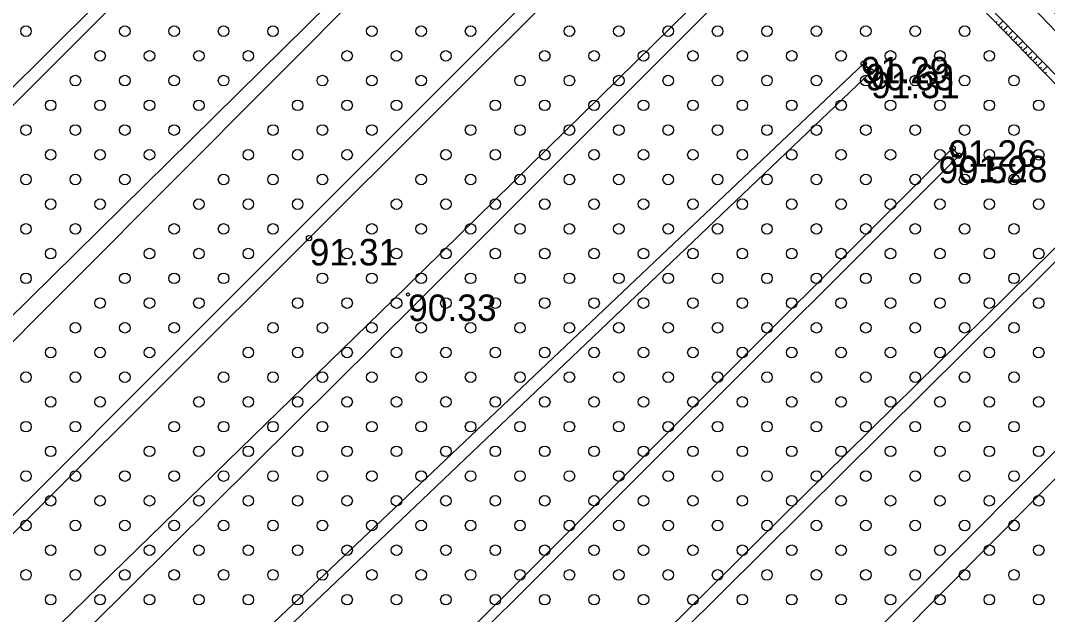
# Model space of a CAD drawing. Extents: x 316000 to 728450, y 314368 to 726000.
# Drawn here: x 725766.2 to 725911.7, y 315372.4 to 315456.5 of the extents above; entities that cross this region are included whole.
import ezdxf

# ---------------------------------------------------------------- set-up
doc = ezdxf.new("R2010")
doc.units = 0
for name, color, linetype in [('HIDG_ELEM_####_####_#', 7, 'Continuous'), ('HIDG_GRAV_####_####_#', 7, 'Continuous'), ('RELJ_AATZ_####_TKST_#', 7, 'Continuous'), ('RELJ_ELEM_####_####_#', 7, 'Continuous'), ('RELJ_HORZ_PAMT_####_#', 7, 'Continuous'), ('RELJ_NOGA_####_####_#', 7, 'Continuous'), ('TERT_ELEM_####_####_#', 7, 'Continuous')]:
    doc.layers.add(name, color=color, linetype=linetype)

msp = doc.modelspace()

# ---------------------------------------------------------------- linework, layer by layer
at = {"layer": 'HIDG_ELEM_####_####_#'}
for centre in [(725886.04, 315449.69), (725898.53, 315437.36), (725821.14, 315417.71)]:
    msp.add_circle(centre, 0.225, dxfattribs=at)
at = {"layer": 'HIDG_GRAV_####_####_#'}
for points in [[(726259.18, 315086.52), (726260.77, 315088.86), (726179.01, 315175.77), (726127.86, 315229.06), (726063.06, 315296.07), (725998.34, 315364.32), (725936.65, 315430.32), (725875.35, 315494.08), (725809.44, 315562.19), (725743.94, 315631.87)], [(725741.16, 315628.11), (725806.06, 315558.99), (725870.9, 315491.87), (725934.12, 315427.08), (725995.78, 315361.63), (726059.85, 315293.4), (726126.03, 315226.73), (726194.49, 315154.86), (726259.18, 315086.52)], [(725828.98, 315510.46), (725830.11, 315509.58), (725700.23, 315379.56), (725698.49, 315381.01), (725828.98, 315510.46)], [(725715.11, 315365.54), (725717.51, 315363.33), (725844.02, 315490.17), (725842.75, 315491.26), (725715.11, 315365.54)], [(725860.37, 315481.73), (725862.24, 315480.66), (725694.37, 315313.35), (725693.18, 315314.53), (725860.37, 315481.73)], [(725870.88, 315467.83), (725872.5, 315466.68), (725822.42, 315416.58), (725700.62, 315295.88), (725697.4, 315298.64), (725820.94, 315418.78), (725870.88, 315467.83)], [(725885.7, 315450.41), (725886.74, 315449.26), (725711.99, 315282.8), (725710.4, 315284.47), (725885.7, 315450.41)], [(725898.3, 315438.42), (725899.18, 315437.36), (725727.65, 315266.16), (725727.06, 315267.56), (725898.3, 315438.42)], [(725738.04, 315252.21), (725739.75, 315250.83), (725917.08, 315426.55), (725915.72, 315427.14), (725738.04, 315252.21)], [(725927.99, 315410.77), (725929.99, 315408.89), (725850.79, 315329.18), (725850.79, 315329.17), (725757.22, 315237.64), (725756.41, 315238.37), (725756.35, 315238.43), (725927.99, 315410.77)]]:
    msp.add_lwpolyline(points, dxfattribs=at)
at = {"layer": 'RELJ_ELEM_####_####_#'}
for centre in [(725885.7, 315450.41), (725886.74, 315449.26), (725898.3, 315438.42), (725899.18, 315437.36), (725807.1, 315425.69)]:
    msp.add_circle(centre, 0.375, dxfattribs=at)
at = {"layer": 'RELJ_HORZ_PAMT_####_#'}
msp.add_spline([(726116.34, 315699.09), (726105.94, 315702.69), (726040.13, 315715), (725990.82, 315710.42), (725942.03, 315708.25), (725920.28, 315706.77), (725880.37, 315714.51), (725859.05, 315708.68), (725859.05, 315672.66), (725851.26, 315613.97), (725853.47, 315568.9), (725841, 315555.79), (725885.56, 315509.63), (725935.94, 315461.49), (725983.42, 315406.25), (726032.86, 315360.51), (726082.85, 315311.19), (726122.23, 315248.76), (726137.05, 315229.29), (726180.19, 315183.1), (726194.52, 315168.27), (726211.91, 315146.93), (726212.51, 315143.16)], degree=3, dxfattribs=at)
at = {"layer": 'RELJ_NOGA_####_####_#'}
for p, q in [((725904.43, 315456.18), (725904.63, 315456.37)), ((725904.78, 315455.82), (725905.44, 315456.47)), ((725905.13, 315455.46), (725905.33, 315455.66)), ((725905.48, 315455.11), (725906.14, 315455.75)), ((725905.82, 315454.75), (725906.02, 315454.94)), ((725906.17, 315454.39), (725906.84, 315455.04)), ((725906.52, 315454.03), (725906.72, 315454.23)), ((725906.87, 315453.67), (725907.54, 315454.32)), ((725907.22, 315453.31), (725907.42, 315453.51)), ((725907.57, 315452.96), (725908.23, 315453.6)), ((725907.92, 315452.6), (725908.12, 315452.79)), ((725908.26, 315452.24), (725908.93, 315452.89)), ((725908.61, 315451.88), (725908.81, 315452.08)), ((725908.96, 315451.52), (725909.63, 315452.17)), ((725909.31, 315451.16), (725909.51, 315451.36)), ((725909.66, 315450.8), (725910.33, 315451.46)), ((725910.01, 315450.45), (725910.21, 315450.64)), ((725910.36, 315450.09), (725911.03, 315450.74)), ((725910.7, 315449.73), (725910.91, 315449.92)), ((725911.05, 315449.37), (725911.73, 315450.03)), ((725911.4, 315449.01), (725911.6, 315449.21))]:
    msp.add_line(p, q, dxfattribs=at)
for points in [[(726259.12, 315084.51), (726262.72, 315089.26), (726261.56, 315090.84), (726260.2, 315092.42), (726257.29, 315095.53), (726218.91, 315136.38), (726180.31, 315176.84), (726128.67, 315229.97), (726063.7, 315298.11), (725999.9, 315366.09), (725937.21, 315432.09), (725876.35, 315495.23), (725810.58, 315563.08), (725744.7, 315632.91)], [(725740.86, 315626.98), (725805.54, 315558.12), (725870.39, 315491.15), (725932.8, 315426.8), (725994.98, 315360.84), (726059.66, 315292.12), (726075.75, 315275.46), (726092.08, 315259.04), (726108.47, 315242.67), (726124.69, 315226.14), (726193.27, 315154.03), (726250.06, 315092.6), (726256.32, 315085.83), (726258.82, 315084.29), (726259.12, 315084.51)]]:
    msp.add_spline(points, degree=3, dxfattribs=at)
at = {"layer": 'TERT_ELEM_####_####_#'}
for centre in [(725767, 315455), (725781, 315455), (725788, 315455), (725795, 315455), (725802, 315455), (725816, 315455), (725823, 315455), (725830, 315455), (725844, 315455), (725851, 315455), (725858, 315455), (725865, 315455), (725872, 315455), (725879, 315455), (725886, 315455), (725893, 315455), (725900, 315455), (725777.5, 315451.5), (725784.5, 315451.5), (725791.5, 315451.5), (725798.5, 315451.5), (725812.5, 315451.5), (725819.5, 315451.5), (725826.5, 315451.5), (725840.5, 315451.5), (725847.5, 315451.5), (725854.5, 315451.5), (725861.5, 315451.5), (725868.5, 315451.5), (725875.5, 315451.5), (725882.5, 315451.5), (725889.5, 315451.5), (725896.5, 315451.5), (725903.5, 315451.5), (725774, 315448), (725781, 315448), (725788, 315448), (725795, 315448), (725809, 315448), (725816, 315448), (725823, 315448), (725837, 315448), (725844, 315448), (725851, 315448), (725858, 315448), (725865, 315448), (725872, 315448), (725879, 315448), (725886, 315448), (725893, 315448), (725900, 315448), (725907, 315448), (725770.5, 315444.5), (725777.5, 315444.5), (725784.5, 315444.5), (725791.5, 315444.5), (725805.5, 315444.5), (725812.5, 315444.5), (725819.5, 315444.5), (725833.5, 315444.5), (725840.5, 315444.5), (725847.5, 315444.5), (725854.5, 315444.5), (725861.5, 315444.5), (725868.5, 315444.5), (725875.5, 315444.5), (725882.5, 315444.5), (725889.5, 315444.5), (725896.5, 315444.5), (725903.5, 315444.5), (725910.5, 315444.5), (725767, 315441), (725774, 315441), (725781, 315441), (725788, 315441), (725802, 315441), (725809, 315441), (725816, 315441), (725830, 315441), (725837, 315441), (725844, 315441), (725851, 315441), (725858, 315441), (725865, 315441), (725872, 315441), (725879, 315441), (725886, 315441), (725893, 315441), (725900, 315441), (725907, 315441), (725770.5, 315437.5), (725777.5, 315437.5), (725784.5, 315437.5), (725798.5, 315437.5), (725805.5, 315437.5), (725812.5, 315437.5), (725826.5, 315437.5), (725833.5, 315437.5), (725840.5, 315437.5), (725847.5, 315437.5), (725854.5, 315437.5), (725861.5, 315437.5), (725868.5, 315437.5), (725875.5, 315437.5), (725882.5, 315437.5), (725889.5, 315437.5), (725896.5, 315437.5), (725903.5, 315437.5), (725910.5, 315437.5), (725767, 315434), (725774, 315434), (725781, 315434), (725795, 315434), (725802, 315434), (725809, 315434), (725823, 315434), (725830, 315434), (725837, 315434), (725844, 315434), (725851, 315434), (725858, 315434), (725865, 315434), (725872, 315434), (725879, 315434), (725886, 315434), (725893, 315434), (725900, 315434), (725907, 315434), (725770.5, 315430.5), (725777.5, 315430.5), (725791.5, 315430.5), (725798.5, 315430.5), (725805.5, 315430.5), (725819.5, 315430.5), (725826.5, 315430.5), (725833.5, 315430.5), (725840.5, 315430.5), (725847.5, 315430.5), (725854.5, 315430.5), (725861.5, 315430.5), (725868.5, 315430.5), (725875.5, 315430.5), (725882.5, 315430.5), (725889.5, 315430.5), (725896.5, 315430.5), (725903.5, 315430.5), (725910.5, 315430.5), (725767, 315427), (725774, 315427), (725788, 315427), (725795, 315427), (725802, 315427), (725816, 315427), (725823, 315427), (725830, 315427), (725837, 315427), (725844, 315427), (725851, 315427), (725858, 315427), (725865, 315427), (725872, 315427), (725879, 315427), (725886, 315427), (725893, 315427), (725900, 315427), (725907, 315427), (725770.5, 315423.5), (725784.5, 315423.5), (725791.5, 315423.5), (725798.5, 315423.5), (725812.5, 315423.5), (725819.5, 315423.5), (725826.5, 315423.5), (725833.5, 315423.5), (725840.5, 315423.5), (725847.5, 315423.5), (725854.5, 315423.5), (725861.5, 315423.5), (725868.5, 315423.5), (725875.5, 315423.5), (725882.5, 315423.5), (725889.5, 315423.5), (725896.5, 315423.5), (725903.5, 315423.5), (725910.5, 315423.5), (725767, 315420), (725781, 315420), (725788, 315420), (725795, 315420), (725809, 315420), (725816, 315420), (725823, 315420), (725830, 315420), (725837, 315420), (725844, 315420), (725851, 315420), (725858, 315420), (725865, 315420), (725872, 315420), (725879, 315420), (725886, 315420), (725893, 315420), (725900, 315420), (725907, 315420), (725777.5, 315416.5), (725784.5, 315416.5), (725791.5, 315416.5), (725805.5, 315416.5), (725812.5, 315416.5), (725819.5, 315416.5), (725826.5, 315416.5), (725833.5, 315416.5), (725840.5, 315416.5), (725847.5, 315416.5), (725854.5, 315416.5), (725861.5, 315416.5), (725868.5, 315416.5), (725875.5, 315416.5), (725882.5, 315416.5), (725889.5, 315416.5), (725896.5, 315416.5), (725903.5, 315416.5), (725910.5, 315416.5), (725774, 315413), (725781, 315413), (725788, 315413), (725802, 315413), (725809, 315413), (725816, 315413), (725823, 315413), (725830, 315413), (725837, 315413), (725844, 315413), (725851, 315413), (725858, 315413), (725865, 315413), (725872, 315413), (725879, 315413), (725886, 315413), (725893, 315413), (725900, 315413), (725907, 315413), (725770.5, 315409.5), (725777.5, 315409.5), (725784.5, 315409.5), (725798.5, 315409.5), (725805.5, 315409.5), (725812.5, 315409.5), (725819.5, 315409.5), (725826.5, 315409.5), (725833.5, 315409.5), (725840.5, 315409.5), (725847.5, 315409.5), (725854.5, 315409.5), (725861.5, 315409.5), (725868.5, 315409.5), (725875.5, 315409.5), (725882.5, 315409.5), (725889.5, 315409.5), (725896.5, 315409.5), (725903.5, 315409.5), (725910.5, 315409.5), (725767, 315406), (725774, 315406), (725781, 315406), (725795, 315406), (725802, 315406), (725809, 315406), (725816, 315406), (725823, 315406), (725830, 315406), (725837, 315406), (725844, 315406), (725851, 315406), (725858, 315406), (725865, 315406), (725872, 315406), (725879, 315406), (725886, 315406), (725893, 315406), (725900, 315406), (725907, 315406), (725770.5, 315402.5), (725777.5, 315402.5), (725791.5, 315402.5), (725798.5, 315402.5), (725805.5, 315402.5), (725812.5, 315402.5), (725819.5, 315402.5), (725826.5, 315402.5), (725833.5, 315402.5), (725840.5, 315402.5), (725847.5, 315402.5), (725854.5, 315402.5), (725861.5, 315402.5), (725868.5, 315402.5), (725875.5, 315402.5), (725882.5, 315402.5), (725889.5, 315402.5), (725896.5, 315402.5), (725903.5, 315402.5), (725910.5, 315402.5), (725767, 315399), (725774, 315399), (725788, 315399), (725795, 315399), (725802, 315399), (725809, 315399), (725816, 315399), (725823, 315399), (725830, 315399), (725837, 315399), (725844, 315399), (725851, 315399), (725858, 315399), (725865, 315399), (725872, 315399), (725879, 315399), (725886, 315399), (725893, 315399), (725900, 315399), (725907, 315399), (725770.5, 315395.5), (725784.5, 315395.5), (725791.5, 315395.5), (725798.5, 315395.5), (725805.5, 315395.5), (725812.5, 315395.5), (725819.5, 315395.5), (725826.5, 315395.5), (725833.5, 315395.5), (725840.5, 315395.5), (725847.5, 315395.5), (725854.5, 315395.5), (725861.5, 315395.5), (725868.5, 315395.5), (725875.5, 315395.5), (725882.5, 315395.5), (725889.5, 315395.5), (725896.5, 315395.5), (725903.5, 315395.5), (725910.5, 315395.5), (725767, 315392), (725774, 315392), (725781, 315392), (725788, 315392), (725795, 315392), (725802, 315392), (725809, 315392), (725816, 315392), (725823, 315392), (725830, 315392), (725837, 315392), (725844, 315392), (725851, 315392), (725858, 315392), (725865, 315392), (725872, 315392), (725879, 315392), (725886, 315392), (725893, 315392), (725900, 315392), (725907, 315392), (725770.5, 315388.5), (725777.5, 315388.5), (725784.5, 315388.5), (725791.5, 315388.5), (725798.5, 315388.5), (725805.5, 315388.5), (725812.5, 315388.5), (725819.5, 315388.5), (725826.5, 315388.5), (725833.5, 315388.5), (725840.5, 315388.5), (725847.5, 315388.5), (725854.5, 315388.5), (725861.5, 315388.5), (725868.5, 315388.5), (725875.5, 315388.5), (725882.5, 315388.5), (725889.5, 315388.5), (725896.5, 315388.5), (725903.5, 315388.5), (725910.5, 315388.5), (725767, 315385), (725774, 315385), (725781, 315385), (725788, 315385), (725795, 315385), (725802, 315385), (725809, 315385), (725816, 315385), (725823, 315385), (725830, 315385), (725837, 315385), (725844, 315385), (725851, 315385), (725858, 315385), (725865, 315385), (725872, 315385), (725879, 315385), (725886, 315385), (725893, 315385), (725900, 315385), (725907, 315385), (725770.5, 315381.5), (725777.5, 315381.5), (725784.5, 315381.5), (725791.5, 315381.5), (725798.5, 315381.5), (725805.5, 315381.5), (725812.5, 315381.5), (725819.5, 315381.5), (725826.5, 315381.5), (725833.5, 315381.5), (725840.5, 315381.5), (725847.5, 315381.5), (725854.5, 315381.5), (725861.5, 315381.5), (725868.5, 315381.5), (725875.5, 315381.5), (725882.5, 315381.5), (725889.5, 315381.5), (725896.5, 315381.5), (725903.5, 315381.5), (725910.5, 315381.5), (725767, 315378), (725774, 315378), (725781, 315378), (725788, 315378), (725795, 315378), (725802, 315378), (725809, 315378), (725816, 315378), (725823, 315378), (725830, 315378), (725837, 315378), (725844, 315378), (725851, 315378), (725858, 315378), (725865, 315378), (725872, 315378), (725879, 315378), (725886, 315378), (725893, 315378), (725900, 315378), (725907, 315378), (725770.5, 315374.5), (725777.5, 315374.5), (725784.5, 315374.5), (725791.5, 315374.5), (725798.5, 315374.5), (725805.5, 315374.5), (725812.5, 315374.5), (725819.5, 315374.5), (725826.5, 315374.5), (725833.5, 315374.5), (725840.5, 315374.5), (725847.5, 315374.5), (725854.5, 315374.5), (725861.5, 315374.5), (725868.5, 315374.5), (725875.5, 315374.5), (725882.5, 315374.5), (725889.5, 315374.5), (725896.5, 315374.5), (725903.5, 315374.5), (725910.5, 315374.5)]:
    msp.add_circle(centre, 0.75, dxfattribs=at)

# ---------------------------------------------------------------- texts
at = {"layer": 'RELJ_AATZ_####_TKST_#'}
for s, p in [('91.29', (725885.3, 315447.61)), ('90.63', (725885.95, 315446.62)), ('91.31', (725886.74, 315445.51)), ('91.26', (725897.68, 315435.8)), ('91.28', (725899.18, 315433.61)), ('90.59', (725896.3, 315433.48)), ('91.31', (725807.19, 315421.83)), ('90.33', (725821.14, 315413.96))]:
    msp.add_text(s, height=3.75, dxfattribs=at).set_placement(p)

doc.saveas('drawing.dxf')
